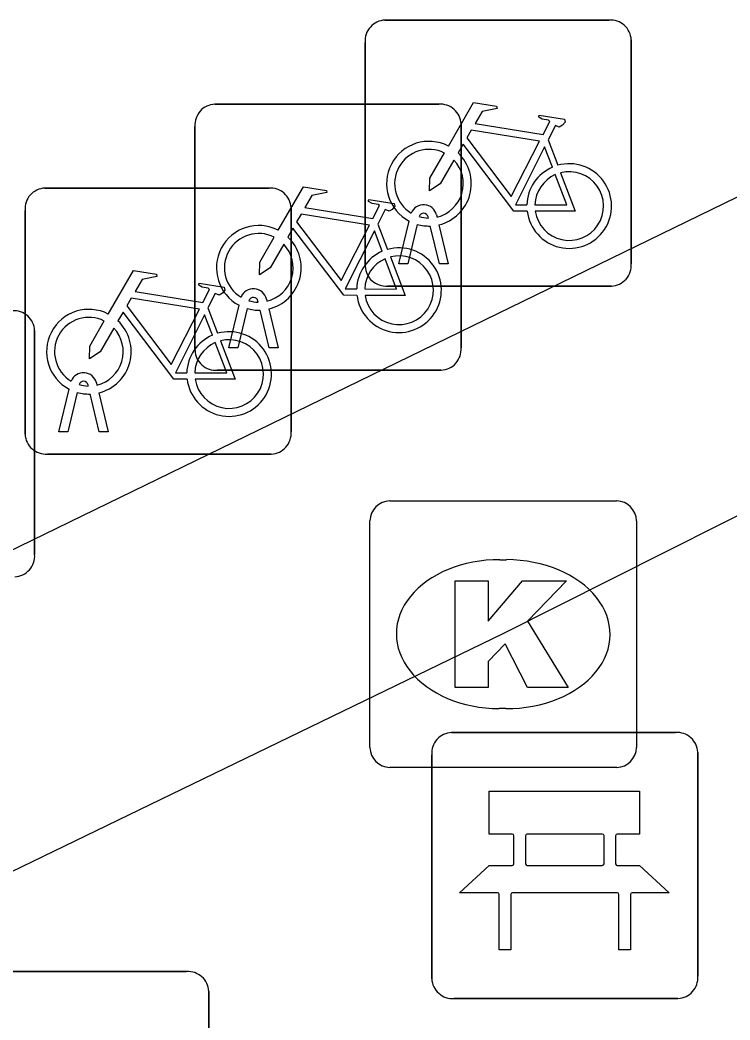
# Model space of a CAD drawing. Extents: x 160457 to 162082, y 388340 to 389736.
# Drawn here: x 161001.562 to 161004.228, y 388903.784 to 388907.54 of the extents above; entities that cross this region are included whole.
import ezdxf

# ---------------------------------------------------------------- set-up
doc = ezdxf.new("R2010")
doc.units = 0
for name, color, linetype in [('IMGEO_Bank', 7, 'Continuous'), ('IMGEO_Fietsenrek', 7, 'Continuous'), ('IMGEO_Kolk', 7, 'Continuous'), ('IMGEO_Voetpad_open', 7, 'Continuous')]:
    doc.layers.add(name, color=color, linetype=linetype)

msp = doc.modelspace()

# ---------------------------------------------------------------- linework, layer by layer
at = {"layer": 'IMGEO_Bank'}
for p, q in [((161003.1829, 388904.8635), (161004.0238, 388904.8635)), ((161004.0238, 388904.8635), (161003.1829, 388904.8635)), ((161003.1085, 388903.9389), (161003.1085, 388904.7798)), ((161003.1085, 388904.7798), (161003.1085, 388903.9389)), ((161004.1075, 388904.7891), (161004.1075, 388903.9482)), ((161004.1075, 388903.9482), (161004.1075, 388904.7891)), ((161003.749, 388904.482), (161003.467, 388904.482)), ((161003.4171, 388904.3704), (161003.4171, 388904.4756)), ((161003.4607, 388904.4756), (161003.4607, 388904.3704)), ((161003.7553, 388904.3704), (161003.7553, 388904.4756)), ((161003.7989, 388904.4756), (161003.7989, 388904.3704)), ((161003.467, 388904.364), (161003.749, 388904.364)), ((161003.8048, 388904.2617), (161003.4117, 388904.2617)), ((161001.3469, 388903.9655), (161002.1878, 388903.9655)), ((161002.1878, 388903.9655), (161001.3469, 388903.9655)), ((161002.2715, 388903.8911), (161002.2715, 388903.0502)), ((161002.2715, 388903.0502), (161002.2715, 388903.8911)), ((161004.0331, 388903.8645), (161003.1922, 388903.8645)), ((161003.1922, 388903.8645), (161004.0331, 388903.8645))]:
    msp.add_line(p, q, dxfattribs=at)
for points in [[(161003.4107, 388904.482), (161003.3246, 388904.482), (161003.3246, 388904.643), (161003.8885, 388904.643), (161003.8885, 388904.482), (161003.8053, 388904.482)], [(161003.3554, 388904.2617), (161003.213, 388904.2617), (161003.3246, 388904.364), (161003.4107, 388904.364)], [(161003.8053, 388904.364), (161003.8885, 388904.364), (161004.0001, 388904.2617), (161003.8611, 388904.2617)], [(161003.4054, 388904.2553), (161003.4054, 388904.0478), (161003.3618, 388904.0478), (161003.3618, 388904.2553)], [(161003.8547, 388904.2553), (161003.8547, 388904.0478), (161003.8111, 388904.0478), (161003.8111, 388904.2553)]]:
    msp.add_lwpolyline(points, dxfattribs=at)
for centre, radius, start, end in [((161003.1862, 388904.7856), 0.0779, 92.4484, 184.2845), ((161003.1862, 388904.7856), 0.0779, 92.4484, 184.2845), ((161004.0296, 388904.7858), 0.0779, 2.4484, 94.2845), ((161004.0296, 388904.7858), 0.0779, 2.4484, 94.2845), ((161003.4104, 388904.4753), 0.00671, 2.8957, 87.1043), ((161003.4674, 388904.4753), 0.00671, 92.8957, 177.1043), ((161003.7486, 388904.4753), 0.00671, 2.8957, 87.1043), ((161003.8056, 388904.4753), 0.00671, 92.8957, 177.1043), ((161003.4104, 388904.3707), 0.00671, 272.8957, 357.1043), ((161003.4674, 388904.3707), 0.00671, 182.8957, 267.1043), ((161003.7486, 388904.3707), 0.00671, 272.8957, 357.1043), ((161003.8056, 388904.3707), 0.00671, 182.8957, 267.1043), ((161003.3551, 388904.255), 0.00671, 2.8957, 87.1043), ((161003.4121, 388904.255), 0.00671, 92.8957, 177.1043), ((161003.8044, 388904.255), 0.00671, 2.8957, 87.1043), ((161003.8614, 388904.255), 0.00671, 92.8957, 177.1043), ((161002.1936, 388903.8878), 0.0779, 2.4484, 94.2845), ((161002.1936, 388903.8878), 0.0779, 2.4484, 94.2845), ((161003.1864, 388903.9422), 0.0779, 182.4484, 274.2845), ((161003.1864, 388903.9422), 0.0779, 182.4484, 274.2845), ((161004.0298, 388903.9424), 0.0779, 272.4484, 4.2845), ((161004.0298, 388903.9424), 0.0779, 272.4484, 4.2845)]:
    msp.add_arc(centre, radius, start, end, dxfattribs=at)
at = {"layer": 'IMGEO_Fietsenrek'}
for p, q in [((161002.9329, 388907.5395), (161003.7738, 388907.5395)), ((161003.7738, 388907.5395), (161002.9329, 388907.5395)), ((161002.8585, 388906.6149), (161002.8585, 388907.4558)), ((161002.8585, 388907.4558), (161002.8585, 388906.6149)), ((161003.8575, 388907.4651), (161003.8575, 388906.6242)), ((161003.8575, 388906.6242), (161003.8575, 388907.4651)), ((161002.2939, 388907.2235), (161003.1348, 388907.2235)), ((161003.1348, 388907.2235), (161002.2939, 388907.2235)), ((161003.2185, 388907.1491), (161003.2185, 388906.3082)), ((161003.2185, 388906.3082), (161003.2185, 388907.1491)), ((161002.2195, 388906.2989), (161002.2195, 388907.1398)), ((161002.2195, 388907.1398), (161002.2195, 388906.2989)), ((161003.5452, 388907.0892), (161003.5815, 388906.994)), ((161001.6559, 388906.9085), (161002.4968, 388906.9085)), ((161002.4968, 388906.9085), (161001.6559, 388906.9085)), ((161001.5815, 388905.9839), (161001.5815, 388906.8248)), ((161001.5815, 388906.8248), (161001.5815, 388905.9839)), ((161002.5805, 388906.8341), (161002.5805, 388905.9932)), ((161002.5805, 388905.9932), (161002.5805, 388906.8341)), ((161003.1266, 388906.8074), (161003.1284, 388906.7995)), ((161002.9062, 388906.7732), (161002.9425, 388906.678)), ((161002.9855, 388906.6243), (161003.0238, 388906.7843)), ((161003.0542, 388906.7721), (161003.0189, 388906.6243)), ((161003.0959, 388906.7959), (161003.0949, 388906.8002)), ((161003.1354, 388906.7703), (161003.1704, 388906.6243)), ((161003.137, 388906.6243), (161003.1031, 388906.766)), ((161003.0189, 388906.6243), (161002.9855, 388906.6243)), ((161003.1704, 388906.6243), (161003.137, 388906.6243)), ((161003.7831, 388906.5405), (161002.9422, 388906.5405)), ((161002.9422, 388906.5405), (161003.7831, 388906.5405)), ((161002.3465, 388906.3083), (161002.3848, 388906.4683)), ((161002.4569, 388906.4799), (161002.4559, 388906.4842)), ((161002.4876, 388906.4914), (161002.4894, 388906.4835)), ((161002.2682, 388906.4582), (161002.3045, 388906.363)), ((161002.4152, 388906.4561), (161002.3799, 388906.3083)), ((161002.498, 388906.3083), (161002.4641, 388906.45)), ((161002.4964, 388906.4543), (161002.5314, 388906.3083)), ((161001.6175, 388906.3731), (161001.6175, 388905.5322)), ((161001.6175, 388905.5322), (161001.6175, 388906.3731)), ((161002.3799, 388906.3083), (161002.3465, 388906.3083)), ((161002.5314, 388906.3083), (161002.498, 388906.3083)), ((161003.1441, 388906.2245), (161002.3032, 388906.2245)), ((161002.3032, 388906.2245), (161003.1441, 388906.2245)), ((161001.8189, 388906.1649), (161001.8179, 388906.1692)), ((161001.8496, 388906.1764), (161001.8514, 388906.1685)), ((161001.7085, 388905.9933), (161001.7468, 388906.1533)), ((161001.7772, 388906.1411), (161001.7419, 388905.9933)), ((161001.86, 388905.9933), (161001.8261, 388906.135)), ((161001.8584, 388906.1393), (161001.8934, 388905.9933)), ((161001.7419, 388905.9933), (161001.7085, 388905.9933)), ((161001.8934, 388905.9933), (161001.86, 388905.9933)), ((161002.5061, 388905.9095), (161001.6652, 388905.9095)), ((161001.6652, 388905.9095), (161002.5061, 388905.9095))]:
    msp.add_line(p, q, dxfattribs=at)
for points in [[(161003.1711, 388907.0662), (161003.2658, 388907.2297), (161003.352, 388907.2159), (161003.3537, 388907.2072), (161003.2976, 388907.1963), (161003.2714, 388907.151), (161003.5266, 388907.1102)], [(161003.5266, 388907.1102), (161003.5516, 388907.159), (161003.5465, 388907.163), (161003.5233, 388907.1667), (161003.5106, 388907.1742), (161003.5096, 388907.1773), (161003.5118, 388907.1819), (161003.6066, 388907.1668), (161003.6089, 388907.1565), (161003.5995, 388907.1441), (161003.5871, 388907.1377), (161003.5726, 388907.1439), (161003.5452, 388907.0892)], [(161003.5137, 388907.085), (161003.2569, 388907.126), (161003.2402, 388907.0972), (161003.4072, 388906.8769), (161003.5137, 388907.085)], [(161003.4668, 388906.8215), (161003.4171, 388906.8216), (161003.2264, 388907.0733), (161003.2074, 388907.0405)], [(161003.1918, 388907.0137), (161003.1402, 388906.9245), (161003.1003, 388906.8985), (161003.1015, 388906.946), (161003.156, 388907.0402)], [(161003.5617, 388906.987), (161003.5324, 388907.0638), (161003.423, 388906.8457), (161003.4657, 388906.8456)], [(161003.4957, 388906.8455), (161003.6156, 388906.8453), (161003.5724, 388906.9589)], [(161003.5922, 388906.9658), (161003.6472, 388906.8212), (161003.4971, 388906.8215)], [(161002.5321, 388906.7502), (161002.6268, 388906.9137), (161002.713, 388906.8999), (161002.7147, 388906.8912), (161002.6586, 388906.8803), (161002.6324, 388906.835), (161002.8876, 388906.7942)], [(161002.8876, 388906.7942), (161002.9126, 388906.843), (161002.9075, 388906.847), (161002.8843, 388906.8507), (161002.8716, 388906.8582), (161002.8706, 388906.8613), (161002.8728, 388906.8659), (161002.9676, 388906.8508), (161002.9699, 388906.8405), (161002.9605, 388906.8281), (161002.9481, 388906.8217), (161002.9336, 388906.8279), (161002.9062, 388906.7732)], [(161002.8747, 388906.769), (161002.6179, 388906.81), (161002.6012, 388906.7812), (161002.7682, 388906.5609), (161002.8747, 388906.769)], [(161002.8278, 388906.5055), (161002.7781, 388906.5056), (161002.5874, 388906.7573), (161002.5684, 388906.7245)], [(161002.9227, 388906.671), (161002.8934, 388906.7478), (161002.784, 388906.5297), (161002.8267, 388906.5296)], [(161002.5528, 388906.6977), (161002.5012, 388906.6085), (161002.4613, 388906.5825), (161002.4625, 388906.63), (161002.517, 388906.7242)], [(161002.8567, 388906.5295), (161002.9766, 388906.5293), (161002.9334, 388906.6429)], [(161002.9532, 388906.6498), (161003.0082, 388906.5052), (161002.8581, 388906.5055)], [(161001.8941, 388906.4352), (161001.9888, 388906.5987), (161002.075, 388906.5849), (161002.0767, 388906.5762), (161002.0206, 388906.5653), (161001.9944, 388906.52), (161002.2496, 388906.4792)], [(161002.2496, 388906.4792), (161002.2746, 388906.528), (161002.2695, 388906.532), (161002.2463, 388906.5357), (161002.2336, 388906.5432), (161002.2326, 388906.5463), (161002.2348, 388906.5509), (161002.3296, 388906.5358), (161002.3319, 388906.5255), (161002.3225, 388906.5131), (161002.3101, 388906.5067), (161002.2956, 388906.5129), (161002.2682, 388906.4582)], [(161002.2367, 388906.454), (161001.9799, 388906.495), (161001.9632, 388906.4662), (161002.1302, 388906.2459), (161002.2367, 388906.454)], [(161002.1898, 388906.1905), (161002.1401, 388906.1906), (161001.9494, 388906.4423), (161001.9304, 388906.4095)], [(161002.2847, 388906.356), (161002.2554, 388906.4328), (161002.146, 388906.2147), (161002.1887, 388906.2146)], [(161001.9148, 388906.3827), (161001.8632, 388906.2935), (161001.8233, 388906.2675), (161001.8245, 388906.315), (161001.879, 388906.4092)], [(161002.2187, 388906.2145), (161002.3386, 388906.2143), (161002.2954, 388906.3279)], [(161002.3152, 388906.3348), (161002.3702, 388906.1902), (161002.2201, 388906.1905)]]:
    msp.add_lwpolyline(points, dxfattribs=at)
for centre, radius, start, end in [((161002.9362, 388907.4616), 0.0779, 92.4484, 184.2845), ((161002.9362, 388907.4616), 0.0779, 92.4484, 184.2845), ((161003.7796, 388907.4618), 0.0779, 2.4484, 94.2845), ((161003.7796, 388907.4618), 0.0779, 2.4484, 94.2845), ((161002.2972, 388907.1456), 0.0779, 92.4484, 184.2845), ((161002.2972, 388907.1456), 0.0779, 92.4484, 184.2845), ((161003.1406, 388907.1458), 0.0779, 2.4484, 94.2845), ((161003.1406, 388907.1458), 0.0779, 2.4484, 94.2845), ((161003.0981, 388906.9249), 0.159, 62.6766, 242.1369), ((161003.0981, 388906.9249), 0.129, 63.3192, 238.903), ((161003.0981, 388906.9249), 0.159, 283.5766, 46.6042), ((161003.0981, 388906.9249), 0.129, 283.6043, 43.4302), ((161003.6247, 388906.8409), 0.159, 187.0065, 105.7708), ((161003.6247, 388906.8409), 0.159, 113.3408, 178.3217), ((161003.6247, 388906.8409), 0.129, 113.923, 177.9556), ((161003.6247, 388906.8409), 0.129, 188.6715, 104.5883), ((161001.6592, 388906.8306), 0.0779, 92.4484, 184.2845), ((161001.6592, 388906.8306), 0.0779, 92.4484, 184.2845), ((161002.5026, 388906.8308), 0.0779, 2.4484, 94.2845), ((161002.5026, 388906.8308), 0.0779, 2.4484, 94.2845), ((161003.0779, 388906.7963), 0.0499, 12.8025, 158.6934), ((161003.0779, 388906.7963), 0.0174, 12.8025, 163.4502), ((161003.0981, 388906.9249), 0.159, 253.9967, 271.7867), ((161003.0981, 388906.9249), 0.129, 253.415, 269.0204), ((161002.4591, 388906.6089), 0.159, 62.6766, 242.1369), ((161002.4591, 388906.6089), 0.129, 63.3192, 238.903), ((161002.4591, 388906.6089), 0.129, 283.6043, 43.4302), ((161002.4591, 388906.6089), 0.159, 283.5766, 46.6042), ((161002.9857, 388906.5249), 0.159, 113.3408, 178.3217), ((161002.9857, 388906.5249), 0.159, 187.0065, 105.7708), ((161002.9857, 388906.5249), 0.129, 113.923, 177.9556), ((161002.9857, 388906.5249), 0.129, 188.6715, 104.5883), ((161003.7798, 388906.6184), 0.0779, 272.4484, 4.2845), ((161003.7798, 388906.6184), 0.0779, 272.4484, 4.2845), ((161002.9364, 388906.6182), 0.0779, 182.4484, 274.2845), ((161002.9364, 388906.6182), 0.0779, 182.4484, 274.2845), ((161002.4389, 388906.4803), 0.0499, 12.8025, 158.6934), ((161002.4389, 388906.4803), 0.0174, 12.8025, 163.4502), ((161002.4591, 388906.6089), 0.129, 253.415, 269.0204), ((161001.5396, 388906.3698), 0.0779, 2.4484, 94.2845), ((161001.5396, 388906.3698), 0.0779, 2.4484, 94.2845), ((161001.8211, 388906.2939), 0.159, 62.6766, 242.1369), ((161002.4591, 388906.6089), 0.159, 253.9967, 271.7867), ((161001.8211, 388906.2939), 0.129, 63.3192, 238.903), ((161001.8211, 388906.2939), 0.159, 283.5766, 46.6042), ((161001.8211, 388906.2939), 0.129, 283.6043, 43.4302), ((161002.3477, 388906.2099), 0.159, 113.3408, 178.3217), ((161002.3477, 388906.2099), 0.159, 187.0065, 105.7708), ((161002.3477, 388906.2099), 0.129, 113.923, 177.9556), ((161002.3477, 388906.2099), 0.129, 188.6715, 104.5883), ((161002.2974, 388906.3022), 0.0779, 182.4484, 274.2845), ((161002.2974, 388906.3022), 0.0779, 182.4484, 274.2845), ((161003.1408, 388906.3024), 0.0779, 272.4484, 4.2845), ((161003.1408, 388906.3024), 0.0779, 272.4484, 4.2845), ((161001.8009, 388906.1653), 0.0499, 12.8025, 158.6934), ((161001.8009, 388906.1653), 0.0174, 12.8025, 163.4502), ((161001.8211, 388906.2939), 0.129, 253.415, 269.0204), ((161001.8211, 388906.2939), 0.159, 253.9967, 271.7867), ((161001.6594, 388905.9872), 0.0779, 182.4484, 274.2845), ((161001.6594, 388905.9872), 0.0779, 182.4484, 274.2845), ((161002.5028, 388905.9874), 0.0779, 272.4484, 4.2845), ((161002.5028, 388905.9874), 0.0779, 272.4484, 4.2845), ((161001.5398, 388905.5264), 0.0779, 272.4484, 4.2845), ((161001.5398, 388905.5264), 0.0779, 272.4484, 4.2845)]:
    msp.add_arc(centre, radius, start, end, dxfattribs=at)
at = {"layer": 'IMGEO_Kolk'}
for p, q in [((161002.9509, 388905.7335), (161003.8031, 388905.7335)), ((161002.8765, 388904.8069), (161002.8765, 388905.6591)), ((161003.8775, 388905.6591), (161003.8775, 388904.8069)), ((161003.3645, 388905.5127), (161003.3895, 388905.5127)), ((161003.3865, 388904.9533), (161003.3616, 388904.9533)), ((161003.8031, 388904.7325), (161002.9509, 388904.7325))]:
    msp.add_line(p, q, dxfattribs=at)
for points in [[(161002.9509, 388905.7335), (161003.8031, 388905.7335)], [(161002.8765, 388904.8069), (161002.8765, 388905.6591)], [(161003.8775, 388905.6591), (161003.8775, 388904.8069)], [(161003.1967, 388905.433), (161003.3202, 388905.433), (161003.3202, 388905.2818), (161003.4498, 388905.433), (161003.6144, 388905.433), (161003.4683, 388905.2821), (161003.6209, 388905.033), (161003.4686, 388905.033), (161003.3843, 388905.1972), (161003.3202, 388905.1302), (161003.3202, 388905.033), (161003.1967, 388905.033), (161003.1967, 388905.433)], [(161003.8031, 388904.7325), (161002.9509, 388904.7325)]]:
    msp.add_lwpolyline(points, dxfattribs=at)
for centre, start, end in [((161002.953, 388905.657), 91.552, 178.448), ((161002.953, 388905.657), 91.552, 178.448), ((161003.801, 388905.657), 1.552, 88.448), ((161003.801, 388905.657), 1.552, 88.448), ((161002.953, 388904.809), 181.552, 268.448), ((161002.953, 388904.809), 181.552, 268.448), ((161003.801, 388904.809), 271.552, 358.448), ((161003.801, 388904.809), 271.552, 358.448)]:
    msp.add_arc(centre, 0.0765, start, end, dxfattribs=at)
for centre, major_axis, ratio, start_param, end_param in [((161003.363, 388905.233), (-0.3872, 0.002), 0.722429, 4.712389, 7.853982), ((161003.388, 388905.233), (-0.3901, 0.002), 0.717154, 1.570796, 4.712389)]:
    msp.add_ellipse(centre, major_axis=major_axis, ratio=ratio, start_param=start_param, end_param=end_param, dxfattribs=at)
at = {"layer": 'IMGEO_Voetpad_open'}
for points in [[(160997.866, 388903.75), (160999.002, 388904.317), (161000, 388904.803), (161004.349, 388906.921)], [(161004.808, 388905.955), (161003.376, 388905.234), (161000, 388903.599), (160998.317, 388902.784)]]:
    msp.add_lwpolyline(points, dxfattribs=at)

doc.saveas('drawing.dxf')
